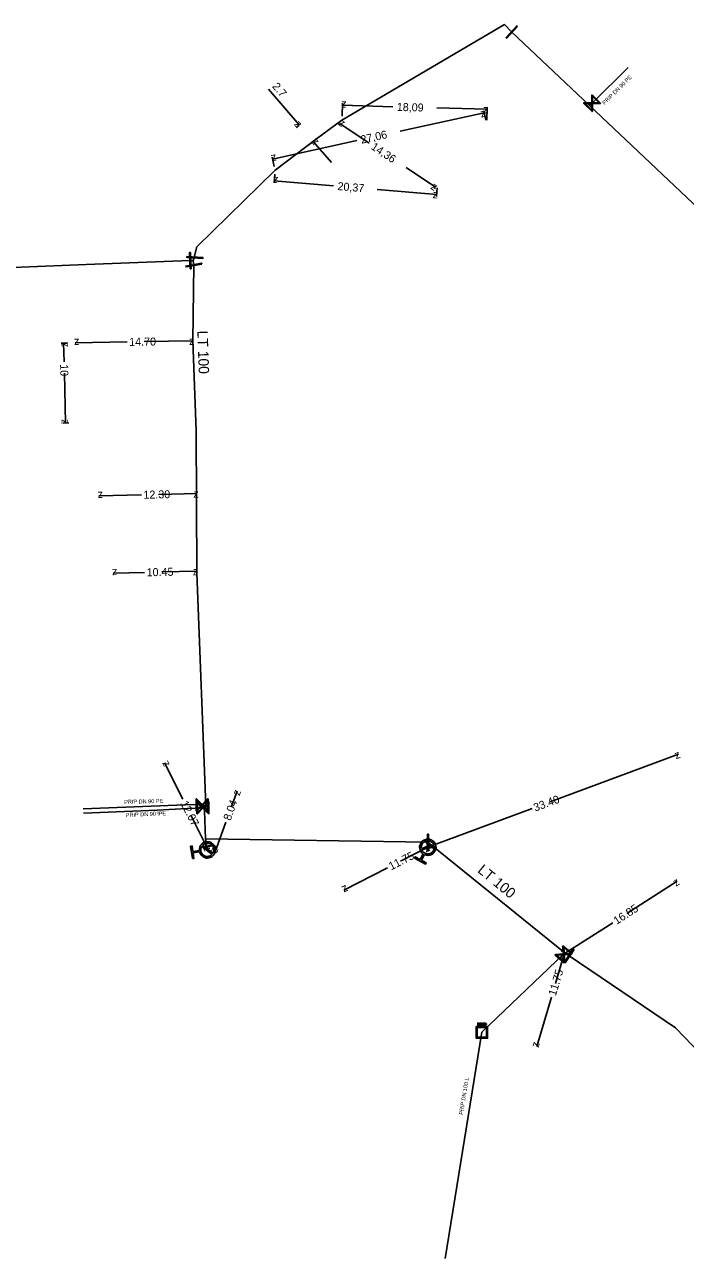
# Model space of a CAD drawing. Extents: x -643544 to -637295, y -1119190 to -1111715.
# Drawn here: x -641938.3 to -641855.8, y -1114265.1 to -1114111 of the extents above; entities that cross this region are included whole.
import ezdxf

# ---------------------------------------------------------------- set-up
doc = ezdxf.new("R2010")
doc.units = 0
for name, color, linetype in [('Default', 7, 'Continuous'), ('VP Hydrant', 7, 'Continuous'), ('VP Kótování', 7, 'Continuous'), ('VP Popis přípojky', 7, 'Continuous'), ('VP Přípojka', 7, 'Continuous'), ('VP Řad', 7, 'Continuous'), ('VP Řad - popis', 7, 'Continuous'), ('VP Šachta', 7, 'Continuous'), ('VP Šoupě', 7, 'Continuous')]:
    doc.layers.add(name, color=color, linetype=linetype)

msp = doc.modelspace()

# ---------------------------------------------------------------- linework, layer by layer
at = {"layer": 'Default'}
for points in [[(-641916.47, -1114214.13), (-641916.49, -1114213.77), (-641916.28, -1114213.47), (-641916.03, -1114213.14), (-641915.62, -1114213.08), (-641915.21, -1114213.01), (-641914.88, -1114213.26), (-641914.55, -1114213.5), (-641914.48, -1114213.91), (-641914.42, -1114214.32), (-641914.66, -1114214.65), (-641914.91, -1114214.99), (-641915.31, -1114215.05), (-641915.73, -1114215.12), (-641916.06, -1114214.87), (-641916.36, -1114214.66), (-641916.44, -1114214.31)], [(-641914.76, -1114214.47), (-641914.62, -1114214.23), (-641914.67, -1114213.94), (-641914.72, -1114213.61), (-641914.99, -1114213.41), (-641915.26, -1114213.21), (-641915.6, -1114213.26), (-641915.88, -1114213.31), (-641916.07, -1114213.51)], [(-641888.5, -1114214.56), (-641888.8, -1114214.36), (-641888.9, -1114214), (-641889.01, -1114213.61), (-641888.8, -1114213.24), (-641888.6, -1114212.88), (-641888.2, -1114212.77), (-641887.8, -1114212.66), (-641887.44, -1114212.87), (-641887.08, -1114213.07), (-641886.97, -1114213.47), (-641886.86, -1114213.87), (-641887.06, -1114214.23), (-641887.26, -1114214.59), (-641887.66, -1114214.7), (-641888.01, -1114214.8), (-641888.34, -1114214.65)], [(-641887.18, -1114213.43), (-641887.28, -1114213.17), (-641887.53, -1114213.03), (-641887.82, -1114212.87), (-641888.15, -1114212.96), (-641888.47, -1114213.05), (-641888.64, -1114213.34), (-641888.78, -1114213.59), (-641888.74, -1114213.87)], [(-641916.18, -1114213.66), (-641916.32, -1114213.9), (-641916.27, -1114214.19), (-641916.22, -1114214.53), (-641915.95, -1114214.72), (-641915.68, -1114214.92), (-641915.35, -1114214.87), (-641915.06, -1114214.82), (-641914.87, -1114214.62)], [(-641888.69, -1114214.04), (-641888.59, -1114214.3), (-641888.33, -1114214.45), (-641888.04, -1114214.61), (-641887.71, -1114214.52), (-641887.39, -1114214.43), (-641887.22, -1114214.14), (-641887.08, -1114213.88), (-641887.13, -1114213.61)], [(-641881.56, -1114235.71), (-641881.52, -1114235.71), (-641881.5, -1114235.72), (-641881.48, -1114235.72), (-641881.46, -1114235.74), (-641881.44, -1114235.75), (-641881.43, -1114235.77), (-641881.42, -1114235.79), (-641881.42, -1114235.82), (-641881.42, -1114235.87), (-641881.45, -1114235.9), (-641881.48, -1114235.93), (-641881.55, -1114235.93)], [(-641881.55, -1114235.89), (-641881.51, -1114235.89), (-641881.49, -1114235.87), (-641881.47, -1114235.85), (-641881.47, -1114235.82), (-641881.47, -1114235.8), (-641881.48, -1114235.78), (-641881.49, -1114235.77), (-641881.51, -1114235.76), (-641881.52, -1114235.76), (-641881.56, -1114235.76)], [(-641881.17, -1114236), (-641881.19, -1114235.97), (-641881.2, -1114235.95), (-641881.21, -1114235.93), (-641881.22, -1114235.93), (-641881.23, -1114235.92), (-641881.25, -1114235.92), (-641881.25, -1114235.91), (-641881.27, -1114235.91)], [(-641881.23, -1114235.87), (-641881.19, -1114235.87), (-641881.17, -1114235.87), (-641881.16, -1114235.86), (-641881.15, -1114235.85), (-641881.14, -1114235.83), (-641881.14, -1114235.81), (-641881.14, -1114235.79), (-641881.16, -1114235.77), (-641881.17, -1114235.76), (-641881.21, -1114235.76)], [(-641881.22, -1114235.71), (-641881.17, -1114235.71), (-641881.14, -1114235.72), (-641881.12, -1114235.73), (-641881.1, -1114235.76), (-641881.09, -1114235.78), (-641881.09, -1114235.81), (-641881.09, -1114235.85), (-641881.11, -1114235.88), (-641881.14, -1114235.9), (-641881.19, -1114235.91), (-641881.17, -1114235.92), (-641881.16, -1114235.93), (-641881.14, -1114235.95), (-641881.12, -1114235.98)], [(-641880.76, -1114235.72), (-641880.72, -1114235.72), (-641880.7, -1114235.72), (-641880.68, -1114235.72), (-641880.66, -1114235.74), (-641880.64, -1114235.75), (-641880.63, -1114235.77), (-641880.62, -1114235.79), (-641880.62, -1114235.82), (-641880.62, -1114235.87), (-641880.65, -1114235.9), (-641880.68, -1114235.93), (-641880.75, -1114235.93)], [(-641880.75, -1114235.89), (-641880.71, -1114235.89), (-641880.69, -1114235.87), (-641880.67, -1114235.85), (-641880.67, -1114235.82), (-641880.67, -1114235.8), (-641880.68, -1114235.78), (-641880.69, -1114235.77), (-641880.71, -1114235.76), (-641880.72, -1114235.76), (-641880.75, -1114235.76)]]:
    msp.add_open_spline(points, degree=3, dxfattribs=at)
at = {"layer": 'VP Hydrant'}
for points in [[(-641916.44, -1114214.31), (-641917.25, -1114214.43), (-641917.15, -1114215.12), (-641917.33, -1114215.14), (-641917.57, -1114213.6), (-641917.38, -1114213.57), (-641917.28, -1114214.25), (-641916.47, -1114214.13)], [(-641914.87, -1114214.62), (-641916.18, -1114213.66)], [(-641916.07, -1114213.51), (-641914.76, -1114214.47)], [(-641888.34, -1114214.65), (-641888.74, -1114215.36), (-641888.14, -1114215.7), (-641888.23, -1114215.86), (-641889.6, -1114215.09), (-641889.5, -1114214.93), (-641888.9, -1114215.27), (-641888.5, -1114214.56)], [(-641888.74, -1114213.87), (-641887.18, -1114213.43)], [(-641887.13, -1114213.61), (-641888.69, -1114214.04)]]:
    msp.add_lwpolyline(points, dxfattribs=at)
at = {"layer": 'VP Kótování'}
for points in [[(-641907.82, -1114119.02), (-641904, -1114123.48)], [(-641898.65, -1114122.39), (-641898.61, -1114120.78)], [(-641892.31, -1114121.21), (-641898.61, -1114121.03)], [(-641891.41, -1114124.27), (-641880.89, -1114121.97)], [(-641886.83, -1114121.35), (-641880.53, -1114121.53)], [(-641880.69, -1114122.89), (-641880.94, -1114121.73)], [(-641880.57, -1114122.88), (-641880.52, -1114121.28)], [(-641904, -1114123.49), (-641904.38, -1114123.81)], [(-641898.94, -1114123.3), (-641899.07, -1114123.49)], [(-641895.25, -1114125.74), (-641898.93, -1114123.29)], [(-641896.8, -1114125.44), (-641907.33, -1114127.74)], [(-641902.24, -1114125.54), (-641902.62, -1114125.86)], [(-641899.96, -1114128.19), (-641902.24, -1114125.53)], [(-641907.12, -1114128.66), (-641907.38, -1114127.49)], [(-641907.06, -1114129.65), (-641907.15, -1114130.7)], [(-641890.66, -1114128.81), (-641886.99, -1114131.26)], [(-641899.71, -1114131.07), (-641907.13, -1114130.45)], [(-641894.25, -1114131.53), (-641886.83, -1114132.16)], [(-641887, -1114131.28), (-641887.12, -1114131.47)], [(-641886.76, -1114131.36), (-641886.85, -1114132.41)], [(-641933.04, -1114150.73), (-641933.74, -1114150.74)], [(-641933.38, -1114153.08), (-641933.44, -1114150.74)], [(-641925.49, -1114150.6), (-641931.97, -1114150.7)], [(-641923.36, -1114150.56), (-641917.27, -1114150.47)], [(-641933.34, -1114154.51), (-641933.18, -1114160.73)], [(-641932.78, -1114160.72), (-641933.48, -1114160.74)], [(-641923.71, -1114169.7), (-641929.02, -1114169.82)], [(-641921.58, -1114169.65), (-641916.73, -1114169.55)], [(-641923.31, -1114179.39), (-641927.24, -1114179.47)], [(-641921.18, -1114179.34), (-641916.8, -1114179.25)], [(-641872.66, -1114208.06), (-641856.63, -1114202.11)], [(-641918.55, -1114207.74), (-641920.83, -1114203.19)], [(-641912.46, -1114208.64), (-641911.77, -1114206.73)], [(-641917.54, -1114209.73), (-641915.41, -1114213.97)], [(-641874.92, -1114208.91), (-641887.94, -1114213.74)], [(-641913.16, -1114210.59), (-641914.49, -1114214.3)], [(-641891.35, -1114215.48), (-641887.94, -1114213.74)], [(-641892.96, -1114216.3), (-641898.41, -1114219.08)], [(-641863.06, -1114222.01), (-641856.8, -1114217.99)], [(-641864.84, -1114223.16), (-641870.97, -1114227.11)], [(-641871.98, -1114230.75), (-641870.97, -1114227.36)], [(-641872.5, -1114232.48), (-641874.33, -1114238.62)]]:
    msp.add_lwpolyline(points, dxfattribs=at)
at = {"layer": 'VP Přípojka'}
for points in [[(-641867.72, -1114121.07), (-641867.41, -1114120.76), (-641862.93, -1114116.3)], [(-641915.68, -1114208.54), (-641916.12, -1114208.44), (-641917.15, -1114208.39), (-641931, -1114208.95)], [(-641915.74, -1114208.79), (-641916.05, -1114208.79), (-641918, -1114208.88), (-641921.76, -1114209.08), (-641930.93, -1114209.47)], [(-641915.69, -1114212.67), (-641915.54, -1114213.62), (-641915.47, -1114214.06)], [(-641887.94, -1114213.74), (-641887.75, -1114213.39), (-641887.68, -1114213.3)], [(-641885.77, -1114265.1), (-641881.18, -1114236.86), (-641870.97, -1114227.11), (-641870.77, -1114226.95)]]:
    msp.add_lwpolyline(points, dxfattribs=at)
at = {"layer": 'VP Řad'}
for points in [[(-641917.24, -1114140.45), (-641917.16, -1114140.17), (-641916.78, -1114138.72), (-641907.02, -1114129.15), (-641901.86, -1114125.21), (-641898.66, -1114122.89), (-641878.36, -1114110.95), (-641877.46, -1114111.87), (-641877.45, -1114111.88), (-641867.72, -1114121.07), (-641850.28, -1114137.55), (-641848.77, -1114138.96), (-641843.75, -1114143.69), (-641809.68, -1114176.61), (-641809.66, -1114176.63), (-641808.09, -1114178.12)], [(-642001.97, -1114141.92), (-641995.06, -1114142.33), (-641991.1, -1114142.18), (-641986.09, -1114142.12), (-641982.03, -1114141.71), (-641970.68, -1114142.12), (-641959.27, -1114142.03), (-641951.65, -1114141.42), (-641948.2, -1114141.51), (-641946.22, -1114141.42), (-641938.73, -1114141.24), (-641930.63, -1114140.93), (-641917.61, -1114140.44), (-641917.24, -1114140.45)], [(-641915.7, -1114212.67), (-641915.85, -1114209.19), (-641915.74, -1114208.79), (-641915.68, -1114208.54), (-641916.79, -1114179.5), (-641916.89, -1114161.69), (-641917.27, -1114150.47), (-641917.17, -1114140.99), (-641917.24, -1114140.45)], [(-641833.33, -1114260.76), (-641847.44, -1114246.26), (-641857, -1114236.28), (-641870.27, -1114227.29), (-641870.77, -1114226.95), (-641887.68, -1114213.3), (-641887.92, -1114213.12), (-641915.7, -1114212.67)]]:
    msp.add_lwpolyline(points, dxfattribs=at)
at = {"layer": 'VP Šachta'}
for points in [[(-641880.47, -1114236.14), (-641880.47, -1114237.59), (-641881.89, -1114237.59), (-641881.89, -1114236.14), (-641880.47, -1114236.14)], [(-641881.77, -1114236.26), (-641881.77, -1114237.47), (-641880.59, -1114237.47), (-641880.59, -1114236.26), (-641881.77, -1114236.26)], [(-641881.69, -1114236.07), (-641881.69, -1114235.71), (-641881.56, -1114235.71)], [(-641881.55, -1114235.93), (-641881.65, -1114235.93), (-641881.65, -1114236.07), (-641881.69, -1114236.07)], [(-641881.56, -1114235.76), (-641881.65, -1114235.76), (-641881.65, -1114235.89)], [(-641881.65, -1114235.89), (-641881.55, -1114235.89)], [(-641881.37, -1114236.07), (-641881.37, -1114235.71), (-641881.22, -1114235.71)], [(-641881.27, -1114235.91), (-641881.33, -1114235.91), (-641881.33, -1114236.07), (-641881.37, -1114236.07)], [(-641881.21, -1114235.76), (-641881.33, -1114235.76), (-641881.33, -1114235.87)], [(-641881.33, -1114235.87), (-641881.23, -1114235.87)], [(-641881.12, -1114235.98), (-641881.06, -1114236.07), (-641881.12, -1114236.07), (-641881.17, -1114236)], [(-641881.01, -1114236.08), (-641881.01, -1114235.72), (-641880.96, -1114235.72), (-641880.96, -1114236.08), (-641881.01, -1114236.08)], [(-641880.89, -1114236.08), (-641880.89, -1114235.72), (-641880.76, -1114235.72)], [(-641880.75, -1114235.93), (-641880.85, -1114235.93), (-641880.85, -1114236.08), (-641880.89, -1114236.08)], [(-641880.75, -1114235.76), (-641880.85, -1114235.76), (-641880.85, -1114235.89)], [(-641880.85, -1114235.89), (-641880.75, -1114235.89)]]:
    msp.add_lwpolyline(points, dxfattribs=at)
at = {"layer": 'VP Šoupě'}
for points in [[(-641876.73, -1114111.18), (-641878.08, -1114112.65), (-641878.17, -1114112.57), (-641876.82, -1114111.09), (-641876.73, -1114111.18)], [(-641867.41, -1114119.7), (-641866.35, -1114120.76), (-641866.4, -1114120.81), (-641866.52, -1114120.8), (-641867.36, -1114120.8), (-641867.37, -1114121.77), (-641867.41, -1114121.82), (-641868.47, -1114120.76), (-641868.42, -1114120.71), (-641867.45, -1114120.72), (-641867.45, -1114119.87), (-641867.45, -1114119.75), (-641867.41, -1114119.7)], [(-641867.45, -1114121.65), (-641867.45, -1114120.8), (-641868.29, -1114120.8), (-641867.45, -1114121.65)], [(-641867.36, -1114119.88), (-641867.36, -1114120.72), (-641866.53, -1114120.72), (-641867.36, -1114119.88)], [(-641916.18, -1114140.87), (-641918.14, -1114141.23), (-641918.17, -1114141.11), (-641916.2, -1114140.75), (-641916.18, -1114140.87)], [(-641918.04, -1114139.91), (-641916.04, -1114140.06), (-641916.05, -1114140.18), (-641918.05, -1114140.03), (-641918.04, -1114139.91)], [(-641917.59, -1114139.44), (-641917.5, -1114141.44), (-641917.62, -1114141.44), (-641917.72, -1114139.44), (-641917.59, -1114139.44)], [(-641915.38, -1114207.68), (-641915.36, -1114209.18), (-641915.43, -1114209.18), (-641915.52, -1114209.09), (-641916.12, -1114208.5), (-641916.8, -1114209.2), (-641916.86, -1114209.2), (-641916.88, -1114207.7), (-641916.82, -1114207.7), (-641916.12, -1114208.38), (-641915.54, -1114207.78), (-641915.45, -1114207.68), (-641915.38, -1114207.68)], [(-641915.31, -1114208.03), (-641915.29, -1114209.53), (-641915.36, -1114209.53), (-641915.44, -1114209.44), (-641916.05, -1114208.85), (-641916.72, -1114209.55), (-641916.79, -1114209.55), (-641916.81, -1114208.05), (-641916.74, -1114208.05), (-641916.05, -1114208.73), (-641915.46, -1114208.13), (-641915.38, -1114208.03), (-641915.31, -1114208.03)], [(-641916.77, -1114209.05), (-641916.18, -1114208.44), (-641916.79, -1114207.86), (-641916.77, -1114209.05)], [(-641916.7, -1114209.4), (-641916.11, -1114208.79), (-641916.71, -1114208.21), (-641916.7, -1114209.4)], [(-641915.47, -1114207.84), (-641916.06, -1114208.44), (-641915.46, -1114209.03), (-641915.47, -1114207.84)], [(-641915.4, -1114208.19), (-641915.99, -1114208.79), (-641915.39, -1114209.37), (-641915.4, -1114208.19)], [(-641888.29, -1114212.86), (-641887.15, -1114213.84), (-641887.21, -1114213.91), (-641888.35, -1114212.93), (-641888.29, -1114212.86)], [(-641887.85, -1114212.12), (-641887.86, -1114214.12), (-641887.99, -1114214.12), (-641887.98, -1114212.12), (-641887.85, -1114212.12)], [(-641914.79, -1114213.55), (-641916.28, -1114213.77), (-641916.29, -1114213.68), (-641914.81, -1114213.46), (-641914.79, -1114213.55)], [(-641871.06, -1114226.05), (-641869.91, -1114227.02), (-641869.96, -1114227.07), (-641870.09, -1114227.08), (-641870.92, -1114227.15), (-641870.84, -1114228.12), (-641870.89, -1114228.17), (-641872.03, -1114227.2), (-641871.99, -1114227.15), (-641871.02, -1114227.07), (-641871.09, -1114226.23), (-641871.1, -1114226.1), (-641871.06, -1114226.05)], [(-641870.94, -1114228), (-641871.01, -1114227.16), (-641871.85, -1114227.23), (-641870.94, -1114228)], [(-641871, -1114226.23), (-641870.93, -1114227.06), (-641870.1, -1114226.99), (-641871, -1114226.23)], [(-641869.65, -1114226.5), (-641870.77, -1114228.16), (-641870.88, -1114228.09), (-641869.76, -1114226.43), (-641869.65, -1114226.5)]]:
    msp.add_lwpolyline(points, dxfattribs=at)

# ---------------------------------------------------------------- texts
at = {"layer": 'VP Kótování'}
for s, rotation, p in [('2.7', 310.6046, (-641907.44, -1114118.7)), ('z', 178.4386, (-641898.1, -1114120.55)), ('18,09', 358.4386, (-641891.82, -1114121.72)), ('z', 12.3087, (-641881.27, -1114122.57)), ('z', 358.4386, (-641881.04, -1114122.01)), ('z', 310.6046, (-641904.7, -1114123.43)), ('z', 146.2743, (-641898.24, -1114123.15)), ('z', 130.6046, (-641901.54, -1114125.59)), ('27,06', 12.3087, (-641896.21, -1114125.83)), ('14,36', 326.2743, (-641895.12, -1114126.43)), ('z', 192.3087, (-641906.94, -1114127.14)), ('z', 175.1806, (-641906.59, -1114129.99)), ('20,37', 355.1806, (-641899.25, -1114131.61)), ('z', 326.2743, (-641887.68, -1114131.4)), ('z', 355.1806, (-641887.37, -1114132.62)), ('14.70', 0.9041, (-641925.23, -1114151.09)), ('z', 91.4959, (-641932.92, -1114151.22)), ('z', 180.9041, (-641931.48, -1114150.19)), ('z', 0.9041, (-641917.76, -1114150.97)), ('10', 271.4959, (-641933.87, -1114153.39)), ('z', 271.4959, (-641933.69, -1114160.25)), ('z', 181.267, (-641928.54, -1114169.31)), ('12.30', 1.267, (-641923.45, -1114170.19)), ('z', 1.267, (-641917.22, -1114170.06)), ('z', 181.2287, (-641926.75, -1114178.96)), ('10.45', 1.2287, (-641923.05, -1114179.88)), ('z', 1.2287, (-641917.29, -1114179.76)), ('z', 20.3774, (-641856.92, -1114202.75)), ('z', 116.702, (-641920.16, -1114203.41)), ('z', 70.2245, (-641911.47, -1114207.37)), ('12.07', 296.702, (-641918.86, -1114208.23)), ('8.04', 70.2245, (-641912.58, -1114210.48)), ('33.40', 20.3774, (-641874.52, -1114209.29)), ('z', 200.3773, (-641887.65, -1114213.1)), ('z', 296.702, (-641916.08, -1114213.75)), ('z', 250.2246, (-641914.79, -1114213.66)), ('11.75', 27.0229, (-641892.51, -1114216.63)), ('z', 27.0229, (-641888.16, -1114214.41)), ('z', 32.782, (-641856.95, -1114218.68)), ('z', 207.0229, (-641898.19, -1114218.41)), ('16.85', 32.782, (-641864.35, -1114223.44)), ('z', 73.3848, (-641870.63, -1114227.98)), ('z', 212.782, (-641870.82, -1114226.42)), ('11.75', 73.3848, (-641871.95, -1114232.38)), ('z', 253.3848, (-641874.67, -1114238))]:
    msp.add_text(s, height=1, rotation=rotation, dxfattribs=at).set_placement(p)
at = {"layer": 'VP Popis přípojky'}
for s, rotation, p in [('PRIP DN 90 PE', 44.8212, (-641865.85, -1114121)), ('PRIP DN 90 PE', 1.5102, (-641925.86, -1114208.32)), ('PRIP DN 90 lPE', 2.4333, (-641925.65, -1114209.95)), ('PRIP DN 100 L', 80.7638, (-641883.56, -1114247.19))]:
    msp.add_text(s, height=0.5, rotation=rotation, dxfattribs=at).set_placement(p)
at = {"layer": 'VP Řad - popis'}
for rotation, p in [(271.9246, (-641916.73, -1114149.2)), (320.4537, (-641881.82, -1114216.77))]:
    msp.add_text('LT 100', height=1.3, rotation=rotation, dxfattribs=at).set_placement(p)

doc.saveas('drawing.dxf')
